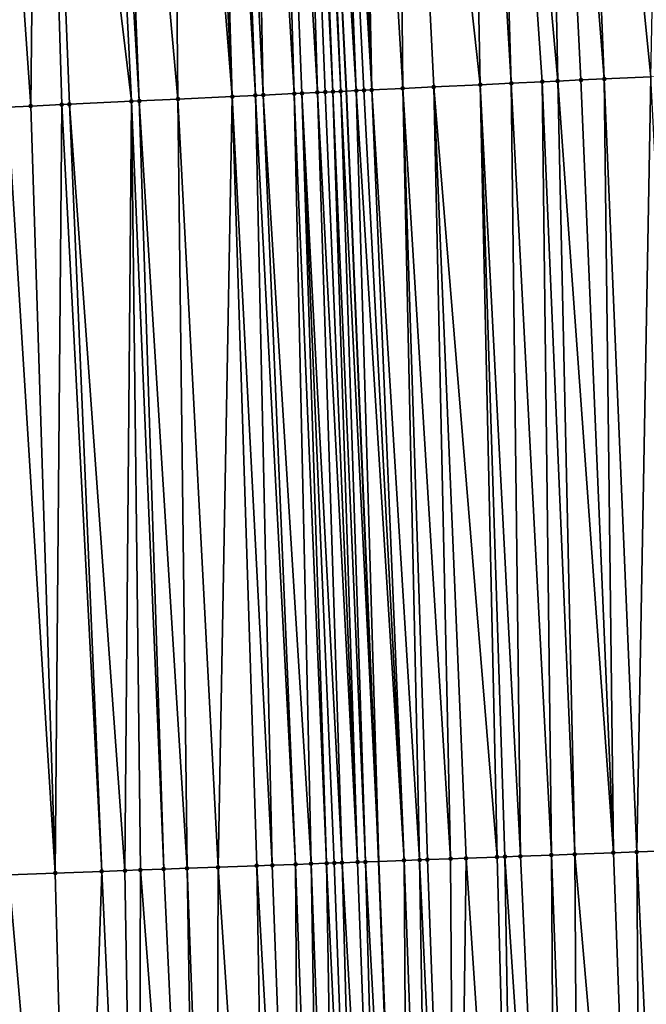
# Model space of a CAD drawing. Header units: feet. Extents: x 2004186 to 2014793, y 836912 to 864902.
# Tile 317 of 974: x 2010724 to 2010740, y 846177 to 846202. Entities that reach past the tile are written whole.
import ezdxf

# ---------------------------------------------------------------- set-up
doc = ezdxf.new("R2010")
doc.units = ezdxf.units.FT
doc.header["$LTSCALE"] = 100
doc.header["$MEASUREMENT"] = 0
for name, color, linetype, lineweight in [('GPL_Skip Line', 2, 'Continuous', 40), ('Road Shots', 4, 'Continuous', 200), ('Road X-Section', 30, 'Continuous', 13)]:
    doc.layers.add(name, color=color, linetype=linetype, lineweight=lineweight)
doc.layers.add('I-77 SB_MM21-27-Surface-TIN', color=7, linetype='Continuous')

msp = doc.modelspace()

# ---------------------------------------------------------------- linework, layer by layer
at = {"layer": 'GPL_Skip Line'}
msp.add_polyline3d([(2010736.632456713, 846060.6663841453, 428.5785453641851), (2010736.141218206, 846080.6587416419, 428.7518538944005), (2010735.649938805, 846100.6527634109, 428.9609458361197), (2010735.07565421, 846120.5306493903, 429.1917683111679), (2010734.370820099, 846140.4722424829, 429.4206150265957), (2010733.627090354, 846160.4566123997, 429.6511264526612), (2010732.883371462, 846180.4406906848, 429.8778622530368), (2010732.043851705, 846200.2876025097, 430.0763573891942), (2010731.056942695, 846220.2184990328, 430.2762261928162), (2010730.032519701, 846240.1905127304, 430.4479161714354), (2010729.008031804, 846260.1637917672, 430.6485454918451), (2010727.885105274, 846279.9966010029, 430.8501451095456), (2010726.615724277, 846299.9213576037, 431.0258756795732), (2010725.317350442, 846319.8776175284, 431.2128193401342), (2010724.018980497, 846339.8338176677, 431.3875627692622), (2010722.607946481, 846359.6180831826, 431.5534392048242), (2010721.029251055, 846379.5256798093, 431.7345156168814)], dxfattribs=at)
at = {"layer": 'I-77 SB_MM21-27-Surface-TIN', "color": 128, "linetype": 'ByBlock', "lineweight": -2}
for points in [[(2010740.298810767, 846220.6895597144, 430.6299777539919), (2010737.901921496, 846220.5674022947, 430.5367222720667), (2010739.888652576, 846200.6597867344, 430.3772664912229)], [(2010735.105551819, 846220.4248630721, 430.4305701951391), (2010733.307887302, 846220.3331975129, 430.3662809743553), (2010735.493597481, 846200.4512352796, 430.2120191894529)], [(2010735.704773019, 846220.4554242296, 430.4512892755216), (2010735.105551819, 846220.4248630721, 430.4305701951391), (2010736.292696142, 846200.4892010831, 430.2375365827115)], [(2010735.105551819, 846220.4248630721, 430.4305701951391), (2010735.493597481, 846200.4512352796, 430.2120191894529), (2010736.292696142, 846200.4892010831, 430.2375365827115)], [(2010737.10296078, 846220.526636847, 430.5111483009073), (2010735.704773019, 846220.4554242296, 430.4512892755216), (2010737.491350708, 846200.5460123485, 430.2889525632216)], [(2010735.704773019, 846220.4554242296, 430.4512892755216), (2010737.091798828, 846200.5270827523, 430.2710976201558), (2010737.491350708, 846200.5460123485, 430.2889525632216)], [(2010735.704773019, 846220.4554242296, 430.4512892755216), (2010736.292696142, 846200.4892010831, 430.2375365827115), (2010737.091798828, 846200.5270827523, 430.2710976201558)], [(2010737.901921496, 846220.5674022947, 430.5367222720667), (2010737.10296078, 846220.526636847, 430.5111483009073), (2010738.690000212, 846200.6029294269, 430.3302523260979)], [(2010737.10296078, 846220.526636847, 430.5111483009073), (2010738.090676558, 846200.5744479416, 430.3117961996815), (2010738.690000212, 846200.6029294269, 430.3302523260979)], [(2010737.10296078, 846220.526636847, 430.5111483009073), (2010737.491350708, 846200.5460123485, 430.2889525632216), (2010738.090676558, 846200.5744479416, 430.3117961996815)], [(2010737.901921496, 846220.5674022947, 430.5367222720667), (2010738.690000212, 846200.6029294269, 430.3302523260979), (2010739.888652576, 846200.6597867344, 430.3772664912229)], [(2010728.514100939, 846220.0890351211, 430.161626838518), (2010728.114620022, 846220.0686633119, 430.1475408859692), (2010729.100779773, 846200.1481029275, 429.9510835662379)], [(2010728.913584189, 846220.1093614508, 430.181125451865), (2010728.514100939, 846220.0890351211, 430.161626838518), (2010729.70010584, 846200.1765339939, 429.9743599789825)], [(2010728.514100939, 846220.0890351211, 430.161626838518), (2010729.100779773, 846200.1481029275, 429.9510835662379), (2010729.70010584, 846200.1765339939, 429.9743599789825)], [(2010729.512810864, 846220.1398158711, 430.2145475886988), (2010728.913584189, 846220.1093614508, 430.181125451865), (2010729.899882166, 846200.1859907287, 429.9840583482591)], [(2010728.913584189, 846220.1093614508, 430.181125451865), (2010729.70010584, 846200.1765339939, 429.9743599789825), (2010729.899882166, 846200.1859907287, 429.9840583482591)], [(2010730.112035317, 846220.1703135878, 430.2428169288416), (2010729.512810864, 846220.1398158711, 430.2145475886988), (2010730.698991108, 846200.2237416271, 430.0301216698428)], [(2010729.512810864, 846220.1398158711, 430.2145475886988), (2010729.899882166, 846200.1859907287, 429.9840583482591), (2010730.698991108, 846200.2237416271, 430.0301216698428)], [(2010730.711256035, 846220.2008841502, 430.2624167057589), (2010730.112035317, 846220.1703135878, 430.2428169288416), (2010731.298315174, 846200.2522145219, 430.0493991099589)], [(2010730.112035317, 846220.1703135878, 430.2428169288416), (2010730.898768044, 846200.2331856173, 430.0410384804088), (2010731.298315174, 846200.2522145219, 430.0493991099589)], [(2010730.112035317, 846220.1703135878, 430.2428169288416), (2010730.698991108, 846200.2237416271, 430.0301216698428), (2010730.898768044, 846200.2331856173, 430.0410384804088)], [(2010730.910995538, 846220.2110886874, 430.2672421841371), (2010730.711256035, 846220.2008841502, 430.2624167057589), (2010731.697862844, 846200.2712321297, 430.0588397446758)], [(2010730.711256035, 846220.2008841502, 430.2624167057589), (2010731.498090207, 846200.2616982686, 430.0565149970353), (2010731.697862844, 846200.2712321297, 430.0588397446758)], [(2010730.711256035, 846220.2008841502, 430.2624167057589), (2010731.298315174, 846200.2522145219, 430.0493991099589), (2010731.498090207, 846200.2616982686, 430.0565149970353)], [(2010730.910995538, 846220.2110886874, 430.2672421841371), (2010731.897638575, 846200.2807013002, 430.0673491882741), (2010731.056942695, 846220.2184990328, 430.2762261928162)], [(2010730.910995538, 846220.2110886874, 430.2672421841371), (2010731.697862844, 846200.2712321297, 430.0588397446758), (2010731.897638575, 846200.2807013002, 430.0673491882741)], [(2010731.510223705, 846220.2415139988, 430.3041286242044), (2010731.056942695, 846220.2184990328, 430.2762261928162), (2010732.297193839, 846200.2995601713, 430.0919658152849)], [(2010731.897638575, 846200.2807013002, 430.0673491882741), (2010732.043851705, 846200.2876025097, 430.0763573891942), (2010731.056942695, 846220.2184990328, 430.2762261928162)], [(2010732.297193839, 846200.2995601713, 430.0919658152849), (2010731.056942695, 846220.2184990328, 430.2762261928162), (2010732.043851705, 846200.2876025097, 430.0763573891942)], [(2010731.909706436, 846220.2618504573, 430.3224217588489), (2010731.510223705, 846220.2415139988, 430.3041286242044), (2010732.696749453, 846200.3184117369, 430.1172808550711)], [(2010731.510223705, 846220.2415139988, 430.3041286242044), (2010732.496972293, 846200.3089724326, 430.105916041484), (2010732.696749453, 846200.3184117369, 430.1172808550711)], [(2010731.510223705, 846220.2415139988, 430.3041286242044), (2010732.297193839, 846200.2995601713, 430.0919658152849), (2010732.496972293, 846200.3089724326, 430.105916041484)], [(2010732.30918732, 846220.2822229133, 430.3364307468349), (2010731.909706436, 846220.2618504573, 430.3224217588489), (2010732.696749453, 846200.3184117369, 430.1172808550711)], [(2010733.307887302, 846220.3331975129, 430.3662809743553), (2010732.30918732, 846220.2822229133, 430.3364307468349), (2010733.49584775, 846200.356385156, 430.1420701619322)], [(2010732.30918732, 846220.2822229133, 430.3364307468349), (2010732.696749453, 846200.3184117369, 430.1172808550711), (2010733.49584775, 846200.356385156, 430.1420701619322)], [(2010733.307887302, 846220.3331975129, 430.3662809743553), (2010734.294946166, 846200.3943560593, 430.167100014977), (2010735.493597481, 846200.4512352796, 430.2120191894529)], [(2010733.307887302, 846220.3331975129, 430.3662809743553), (2010733.49584775, 846200.356385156, 430.1420701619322), (2010734.294946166, 846200.3943560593, 430.167100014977)], [(2010724.119799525, 846219.8651659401, 429.9804128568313), (2010722.521872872, 846219.7837368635, 429.9171472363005), (2010723.906614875, 846199.901818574, 429.738052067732)], [(2010724.119799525, 846219.8651659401, 429.9804128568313), (2010723.906614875, 846199.901818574, 429.738052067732), (2010724.705719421, 846199.9396613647, 429.7753300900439)], [(2010725.51798354, 846219.9364516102, 430.0315777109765), (2010724.119799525, 846219.8651659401, 429.9804128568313), (2010726.503694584, 846200.0250180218, 429.8390924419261)], [(2010724.119799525, 846219.8651659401, 429.9804128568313), (2010724.905495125, 846199.9491311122, 429.7837843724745), (2010726.503694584, 846200.0250180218, 429.8390924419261)], [(2010724.119799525, 846219.8651659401, 429.9804128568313), (2010724.705719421, 846199.9396613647, 429.7753300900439), (2010724.905495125, 846199.9491311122, 429.7837843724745)], [(2010725.917465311, 846219.9568067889, 430.0476429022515), (2010725.51798354, 846219.9364516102, 430.0315777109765), (2010726.703469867, 846200.0344965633, 429.8467059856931)], [(2010725.51798354, 846219.9364516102, 430.0315777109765), (2010726.503694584, 846200.0250180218, 429.8390924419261), (2010726.703469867, 846200.0344965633, 429.8467059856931)], [(2010727.51539763, 846220.0381254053, 430.1240546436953), (2010725.917465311, 846219.9568067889, 430.0476429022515), (2010727.702350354, 846200.0818041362, 429.8929129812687)], [(2010725.917465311, 846219.9568067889, 430.0476429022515), (2010726.703469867, 846200.0344965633, 429.8467059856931), (2010727.702350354, 846200.0818041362, 429.8929129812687)], [(2010728.114620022, 846220.0686633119, 430.1475408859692), (2010727.51539763, 846220.0381254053, 430.1240546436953), (2010729.100779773, 846200.1481029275, 429.9510835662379)], [(2010727.51539763, 846220.0381254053, 430.1240546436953), (2010727.702350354, 846200.0818041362, 429.8929129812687), (2010729.100779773, 846200.1481029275, 429.9510835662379)], [(2010722.521872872, 846219.7837368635, 429.9171472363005), (2010723.307288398, 846199.8733960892, 429.7139552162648), (2010723.906614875, 846199.901818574, 429.738052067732)], [(2010738.090676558, 846200.5744479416, 430.3117961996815), (2010737.491350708, 846200.5460123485, 430.2889525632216), (2010738.92864852, 846180.6602253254, 430.1060218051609)], [(2010738.690000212, 846200.6029294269, 430.3302523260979), (2010738.090676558, 846200.5744479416, 430.3117961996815), (2010738.92864852, 846180.6602253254, 430.1060218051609)], [(2010739.888652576, 846200.6597867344, 430.3772664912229), (2010738.690000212, 846200.6029294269, 430.3302523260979), (2010739.528251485, 846180.682050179, 430.1241245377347)], [(2010738.690000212, 846200.6029294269, 430.3302523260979), (2010738.92864852, 846180.6602253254, 430.1060218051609), (2010739.528251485, 846180.682050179, 430.1241245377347)], [(2010739.888652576, 846200.6597867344, 430.3772664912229), (2010739.528251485, 846180.682050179, 430.1241245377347), (2010740.927330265, 846180.7328334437, 430.1791251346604)], [(2010732.297193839, 846200.2995601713, 430.0919658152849), (2010732.043851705, 846200.2876025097, 430.0763573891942), (2010732.883371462, 846180.4406906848, 429.8778622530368)], [(2010732.496972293, 846200.3089724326, 430.105916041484), (2010732.297193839, 846200.2995601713, 430.0919658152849), (2010733.532209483, 846180.4641378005, 429.9127587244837)], [(2010732.297193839, 846200.2995601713, 430.0919658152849), (2010732.883371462, 846180.4406906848, 429.8778622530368), (2010733.532209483, 846180.4641378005, 429.9127587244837)], [(2010732.696749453, 846200.3184117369, 430.1172808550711), (2010732.496972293, 846200.3089724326, 430.105916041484), (2010733.532209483, 846180.4641378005, 429.9127587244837)], [(2010733.49584775, 846200.356385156, 430.1420701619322), (2010732.696749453, 846200.3184117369, 430.1172808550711), (2010733.931946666, 846180.4786367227, 429.9294282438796)], [(2010732.696749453, 846200.3184117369, 430.1172808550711), (2010733.532209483, 846180.4641378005, 429.9127587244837), (2010733.931946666, 846180.4786367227, 429.9294282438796)], [(2010734.294946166, 846200.3943560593, 430.167100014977), (2010733.49584775, 846200.356385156, 430.1420701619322), (2010734.731416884, 846180.5077474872, 429.9525760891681)], [(2010733.49584775, 846200.356385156, 430.1420701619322), (2010734.131814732, 846180.485900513, 429.936469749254), (2010734.731416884, 846180.5077474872, 429.9525760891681)], [(2010733.49584775, 846200.356385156, 430.1420701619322), (2010733.931946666, 846180.4786367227, 429.9294282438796), (2010734.131814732, 846180.485900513, 429.936469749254)], [(2010735.493597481, 846200.4512352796, 430.2120191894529), (2010734.294946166, 846200.3943560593, 430.167100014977), (2010735.930623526, 846180.5513778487, 429.9905275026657)], [(2010734.294946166, 846200.3943560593, 430.167100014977), (2010735.131150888, 846180.5223329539, 429.9614348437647), (2010735.930623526, 846180.5513778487, 429.9905275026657)], [(2010734.294946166, 846200.3943560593, 430.167100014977), (2010734.731416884, 846180.5077474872, 429.9525760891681), (2010735.131150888, 846180.5223329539, 429.9614348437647)], [(2010736.292696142, 846200.4892010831, 430.2375365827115), (2010735.493597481, 846200.4512352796, 430.2120191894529), (2010736.530227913, 846180.5731639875, 430.0121242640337)], [(2010735.493597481, 846200.4512352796, 430.2120191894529), (2010736.130491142, 846180.5586538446, 429.9964674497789), (2010736.530227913, 846180.5731639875, 430.0121242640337)], [(2010735.493597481, 846200.4512352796, 430.2120191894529), (2010735.930623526, 846180.5513778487, 429.9905275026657), (2010736.130491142, 846180.5586538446, 429.9964674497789)], [(2010737.091798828, 846200.5270827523, 430.2710976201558), (2010736.292696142, 846200.4892010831, 430.2375365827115), (2010737.32970018, 846180.6022189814, 430.0403054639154)], [(2010736.292696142, 846200.4892010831, 430.2375365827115), (2010736.530227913, 846180.5731639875, 430.0121242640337), (2010737.32970018, 846180.6022189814, 430.0403054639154)], [(2010737.491350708, 846200.5460123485, 430.2889525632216), (2010737.091798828, 846200.5270827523, 430.2710976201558), (2010737.929305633, 846180.6239761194, 430.0645195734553)], [(2010737.091798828, 846200.5270827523, 430.2710976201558), (2010737.32970018, 846180.6022189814, 430.0403054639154), (2010737.929305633, 846180.6239761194, 430.0645195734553)], [(2010737.491350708, 846200.5460123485, 430.2889525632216), (2010737.929305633, 846180.6239761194, 430.0645195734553), (2010738.92864852, 846180.6602253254, 430.1060218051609)], [(2010727.702350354, 846200.0818041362, 429.8929129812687), (2010726.703469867, 846200.0344965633, 429.8467059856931), (2010727.935880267, 846180.2613885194, 429.6581199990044)], [(2010729.100779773, 846200.1481029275, 429.9510835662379), (2010727.702350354, 846200.0818041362, 429.8929129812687), (2010728.735357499, 846180.2903083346, 429.6985012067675)], [(2010727.702350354, 846200.0818041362, 429.8929129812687), (2010727.935880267, 846180.2613885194, 429.6581199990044), (2010728.735357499, 846180.2903083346, 429.6985012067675)], [(2010729.100779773, 846200.1481029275, 429.9510835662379), (2010728.735357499, 846180.2903083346, 429.6985012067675), (2010729.734701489, 846180.3265275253, 429.7427123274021)], [(2010729.70010584, 846200.1765339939, 429.9743599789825), (2010729.100779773, 846200.1481029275, 429.9510835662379), (2010730.134437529, 846180.3410575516, 429.7565746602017)], [(2010729.100779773, 846200.1481029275, 429.9510835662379), (2010729.734701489, 846180.3265275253, 429.7427123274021), (2010730.134437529, 846180.3410575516, 429.7565746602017)], [(2010729.899882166, 846200.1859907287, 429.9840583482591), (2010729.70010584, 846200.1765339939, 429.9743599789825), (2010730.734043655, 846180.3627963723, 429.782441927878)], [(2010729.70010584, 846200.1765339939, 429.9743599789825), (2010730.134437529, 846180.3410575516, 429.7565746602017), (2010730.734043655, 846180.3627963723, 429.782441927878)], [(2010730.698991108, 846200.2237416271, 430.0301216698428), (2010729.899882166, 846200.1859907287, 429.9840583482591), (2010731.133783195, 846180.3772311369, 429.8049017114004)], [(2010729.899882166, 846200.1859907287, 429.9840583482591), (2010730.734043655, 846180.3627963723, 429.782441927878), (2010731.133783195, 846180.3772311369, 429.8049017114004)], [(2010730.898768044, 846200.2331856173, 430.0410384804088), (2010730.698991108, 846200.2237416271, 430.0301216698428), (2010731.533523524, 846180.3916444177, 429.8293004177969)], [(2010730.698991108, 846200.2237416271, 430.0301216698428), (2010731.133783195, 846180.3772311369, 429.8049017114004), (2010731.533523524, 846180.3916444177, 429.8293004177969)], [(2010731.298315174, 846200.2522145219, 430.0493991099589), (2010730.898768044, 846200.2331856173, 430.0410384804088), (2010731.933260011, 846180.4061622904, 429.8442596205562)], [(2010730.898768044, 846200.2331856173, 430.0410384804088), (2010731.733392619, 846180.3988801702, 429.8388723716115), (2010731.933260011, 846180.4061622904, 429.8442596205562)], [(2010730.898768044, 846200.2331856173, 430.0410384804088), (2010731.533523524, 846180.3916444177, 429.8293004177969), (2010731.733392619, 846180.3988801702, 429.8388723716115)], [(2010731.498090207, 846200.2616982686, 430.0565149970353), (2010731.298315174, 846200.2522145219, 430.0493991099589), (2010732.33299362, 846180.4207584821, 429.8521504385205)], [(2010731.298315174, 846200.2522145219, 430.0493991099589), (2010731.933260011, 846180.4061622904, 429.8442596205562), (2010732.33299362, 846180.4207584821, 429.8521504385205)], [(2010731.697862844, 846200.2712321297, 430.0588397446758), (2010731.498090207, 846200.2616982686, 430.0565149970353), (2010732.33299362, 846180.4207584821, 429.8521504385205)], [(2010731.897638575, 846200.2807013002, 430.0673491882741), (2010731.697862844, 846200.2712321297, 430.0588397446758), (2010732.532861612, 846180.42802428, 429.8590107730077)], [(2010731.697862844, 846200.2712321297, 430.0588397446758), (2010732.33299362, 846180.4207584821, 429.8521504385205), (2010732.532861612, 846180.42802428, 429.8590107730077)], [(2010731.897638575, 846200.2807013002, 430.0673491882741), (2010732.883371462, 846180.4406906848, 429.8778622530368), (2010732.043851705, 846200.2876025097, 430.0763573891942)], [(2010731.897638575, 846200.2807013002, 430.0673491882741), (2010732.532861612, 846180.42802428, 429.8590107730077), (2010732.883371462, 846180.4406906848, 429.8778622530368)], [(2010723.906614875, 846199.901818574, 429.738052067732), (2010723.307288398, 846199.8733960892, 429.7139552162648), (2010724.538118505, 846180.138030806, 429.5269773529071)], [(2010723.307288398, 846199.8733960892, 429.7139552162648), (2010723.338906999, 846180.0945328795, 429.4770735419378), (2010724.538118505, 846180.138030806, 429.5269773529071)], [(2010724.705719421, 846199.9396613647, 429.7753300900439), (2010723.906614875, 846199.901818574, 429.738052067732), (2010724.538118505, 846180.138030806, 429.5269773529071)], [(2010724.705719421, 846199.9396613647, 429.7753300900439), (2010724.538118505, 846180.138030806, 429.5269773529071), (2010725.737329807, 846180.1815342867, 429.5763798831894)], [(2010724.905495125, 846199.9491311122, 429.7837843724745), (2010724.705719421, 846199.9396613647, 429.7753300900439), (2010725.737329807, 846180.1815342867, 429.5763798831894)], [(2010726.503694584, 846200.0250180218, 429.8390924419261), (2010724.905495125, 846199.9491311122, 429.7837843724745), (2010726.336933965, 846180.2033266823, 429.5974119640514)], [(2010724.905495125, 846199.9491311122, 429.7837843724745), (2010725.737329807, 846180.1815342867, 429.5763798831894), (2010726.336933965, 846180.2033266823, 429.5974119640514)], [(2010726.503694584, 846200.0250180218, 429.8390924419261), (2010726.336933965, 846180.2033266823, 429.5974119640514), (2010726.736670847, 846180.2178338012, 429.6133417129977)], [(2010726.703469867, 846200.0344965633, 429.8467059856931), (2010726.503694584, 846200.0250180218, 429.8390924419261), (2010727.336274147, 846180.2396495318, 429.6322677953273)], [(2010726.503694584, 846200.0250180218, 429.8390924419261), (2010726.736670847, 846180.2178338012, 429.6133417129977), (2010727.336274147, 846180.2396495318, 429.6322677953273)], [(2010726.703469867, 846200.0344965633, 429.8467059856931), (2010727.336274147, 846180.2396495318, 429.6322677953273), (2010727.935880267, 846180.2613885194, 429.6581199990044)], [(2010735.131150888, 846180.5223329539, 429.9614348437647), (2010734.731416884, 846180.5077474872, 429.9525760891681), (2010734.865919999, 846160.5014474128, 429.707639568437)], [(2010735.131150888, 846180.5223329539, 429.9614348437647), (2010734.865919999, 846160.5014474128, 429.707639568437), (2010736.464864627, 846160.559554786, 429.7604552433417)], [(2010735.930623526, 846180.5513778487, 429.9905275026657), (2010735.131150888, 846180.5223329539, 429.9614348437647), (2010736.464864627, 846160.559554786, 429.7604552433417)], [(2010736.130491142, 846180.5586538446, 429.9964674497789), (2010735.930623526, 846180.5513778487, 429.9905275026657), (2010736.464864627, 846160.559554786, 429.7604552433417)], [(2010736.530227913, 846180.5731639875, 430.0121242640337), (2010736.130491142, 846180.5586538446, 429.9964674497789), (2010737.464206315, 846160.5958366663, 429.796431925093)], [(2010736.130491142, 846180.5586538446, 429.9964674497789), (2010736.464864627, 846160.559554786, 429.7604552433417), (2010737.464206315, 846160.5958366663, 429.796431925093)], [(2010737.32970018, 846180.6022189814, 430.0403054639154), (2010736.530227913, 846180.5731639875, 430.0121242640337), (2010737.464206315, 846160.5958366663, 429.796431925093)], [(2010737.929305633, 846180.6239761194, 430.0645195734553), (2010737.32970018, 846180.6022189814, 430.0403054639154), (2010738.063810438, 846160.6176299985, 429.8159794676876)], [(2010737.32970018, 846180.6022189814, 430.0403054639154), (2010737.464206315, 846160.5958366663, 429.796431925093), (2010738.063810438, 846160.6176299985, 429.8159794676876)], [(2010738.92864852, 846180.6602253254, 430.1060218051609), (2010737.929305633, 846180.6239761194, 430.0645195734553), (2010739.662760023, 846160.675602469, 429.8801565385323)], [(2010737.929305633, 846180.6239761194, 430.0645195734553), (2010738.063810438, 846160.6176299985, 429.8159794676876), (2010739.662760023, 846160.675602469, 429.8801565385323)], [(2010739.528251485, 846180.682050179, 430.1241245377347), (2010738.92864852, 846180.6602253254, 430.1060218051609), (2010739.662760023, 846160.675602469, 429.8801565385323)], [(2010740.927330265, 846180.7328334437, 430.1791251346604), (2010739.528251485, 846180.682050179, 430.1241245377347), (2010740.462231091, 846160.704690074, 429.9037078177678)], [(2010739.528251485, 846180.682050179, 430.1241245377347), (2010739.662760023, 846160.675602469, 429.8801565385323), (2010740.462231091, 846160.704690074, 429.9037078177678)], [(2010727.935880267, 846180.2613885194, 429.6581199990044), (2010727.336274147, 846180.2396495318, 429.6322677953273), (2010728.270245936, 846160.2625022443, 429.4268003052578)], [(2010728.735357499, 846180.2903083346, 429.6985012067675), (2010727.935880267, 846180.2613885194, 429.6581199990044), (2010728.66998291, 846160.2770068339, 429.4418784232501)], [(2010727.935880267, 846180.2613885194, 429.6581199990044), (2010728.270245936, 846160.2625022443, 429.4268003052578), (2010728.66998291, 846160.2770068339, 429.4418784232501)], [(2010728.735357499, 846180.2903083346, 429.6985012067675), (2010728.66998291, 846160.2770068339, 429.4418784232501), (2010730.069066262, 846160.3276656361, 429.5036852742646)], [(2010729.734701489, 846180.3265275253, 429.7427123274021), (2010728.735357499, 846180.2903083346, 429.6985012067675), (2010730.069066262, 846160.3276656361, 429.5036852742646)], [(2010730.134437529, 846180.3410575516, 429.7565746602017), (2010729.734701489, 846180.3265275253, 429.7427123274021), (2010730.868540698, 846160.3566615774, 429.5349563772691)], [(2010729.734701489, 846180.3265275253, 429.7427123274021), (2010730.069066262, 846160.3276656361, 429.5036852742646), (2010730.868540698, 846160.3566615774, 429.5349563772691)], [(2010730.734043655, 846180.3627963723, 429.782441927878), (2010730.134437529, 846180.3410575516, 429.7565746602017), (2010730.868540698, 846160.3566615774, 429.5349563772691)], [(2010731.133783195, 846180.3772311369, 429.8049017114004), (2010730.734043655, 846180.3627963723, 429.782441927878), (2010731.468147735, 846160.3783755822, 429.5611848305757)], [(2010730.734043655, 846180.3627963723, 429.782441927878), (2010730.868540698, 846160.3566615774, 429.5349563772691), (2010731.468147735, 846160.3783755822, 429.5611848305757)], [(2010731.533523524, 846180.3916444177, 429.8293004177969), (2010731.133783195, 846180.3772311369, 429.8049017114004), (2010731.867885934, 846160.3928468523, 429.5790690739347)], [(2010731.133783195, 846180.3772311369, 429.8049017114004), (2010731.468147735, 846160.3783755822, 429.5611848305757), (2010731.867885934, 846160.3928468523, 429.5790690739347)], [(2010731.733392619, 846180.3988801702, 429.8388723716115), (2010731.533523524, 846180.3916444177, 429.8293004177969), (2010732.467494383, 846160.4145224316, 429.6085337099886)], [(2010731.533523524, 846180.3916444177, 429.8293004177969), (2010731.867885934, 846160.3928468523, 429.5790690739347), (2010732.467494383, 846160.4145224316, 429.6085337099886)], [(2010731.933260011, 846180.4061622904, 429.8442596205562), (2010731.733392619, 846180.3988801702, 429.8388723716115), (2010732.467494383, 846160.4145224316, 429.6085337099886)], [(2010732.33299362, 846180.4207584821, 429.8521504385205), (2010731.933260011, 846180.4061622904, 429.8442596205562), (2010733.067099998, 846160.4362751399, 429.6315025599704)], [(2010731.933260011, 846180.4061622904, 429.8442596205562), (2010732.467494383, 846160.4145224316, 429.6085337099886), (2010733.067099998, 846160.4362751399, 429.6315025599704)], [(2010732.532861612, 846180.42802428, 429.8590107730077), (2010732.33299362, 846180.4207584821, 429.8521504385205), (2010733.067099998, 846160.4362751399, 429.6315025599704)], [(2010732.532861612, 846180.42802428, 429.8590107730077), (2010733.627090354, 846160.4566123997, 429.6511264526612), (2010732.883371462, 846180.4406906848, 429.8778622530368)], [(2010732.532861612, 846180.42802428, 429.8590107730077), (2010733.067099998, 846160.4362751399, 429.6315025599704), (2010733.627090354, 846160.4566123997, 429.6511264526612)], [(2010733.532209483, 846180.4641378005, 429.9127587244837), (2010732.883371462, 846180.4406906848, 429.8778622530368), (2010733.66670476, 846160.4580510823, 429.6525146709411)], [(2010733.66670476, 846160.4580510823, 429.6525146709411), (2010732.883371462, 846180.4406906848, 429.8778622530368), (2010733.627090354, 846160.4566123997, 429.6511264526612)], [(2010733.931946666, 846180.4786367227, 429.9294282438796), (2010733.532209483, 846180.4641378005, 429.9127587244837), (2010734.266314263, 846160.4796979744, 429.6843953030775)], [(2010733.532209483, 846180.4641378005, 429.9127587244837), (2010733.66670476, 846160.4580510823, 429.6525146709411), (2010734.266314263, 846160.4796979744, 429.6843953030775)], [(2010734.131814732, 846180.485900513, 429.936469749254), (2010733.931946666, 846180.4786367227, 429.9294282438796), (2010734.865919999, 846160.5014474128, 429.707639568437)], [(2010733.931946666, 846180.4786367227, 429.9294282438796), (2010734.266314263, 846160.4796979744, 429.6843953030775), (2010734.865919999, 846160.5014474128, 429.707639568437)], [(2010734.731416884, 846180.5077474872, 429.9525760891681), (2010734.131814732, 846180.485900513, 429.936469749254), (2010734.865919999, 846160.5014474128, 429.707639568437)], [(2010723.338906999, 846180.0945328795, 429.4770735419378), (2010723.27353014, 846160.0812931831, 429.2300444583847), (2010725.072350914, 846160.1464443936, 429.307955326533)], [(2010724.538118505, 846180.138030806, 429.5269773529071), (2010723.338906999, 846180.0945328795, 429.4770735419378), (2010725.072350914, 846160.1464443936, 429.307955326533)], [(2010725.737329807, 846180.1815342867, 429.5763798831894), (2010724.538118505, 846180.138030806, 429.5269773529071), (2010725.072350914, 846160.1464443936, 429.307955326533)], [(2010725.737329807, 846180.1815342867, 429.5763798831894), (2010725.072350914, 846160.1464443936, 429.307955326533), (2010726.671298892, 846160.2044606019, 429.3684488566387)], [(2010726.336933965, 846180.2033266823, 429.5974119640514), (2010725.737329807, 846180.1815342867, 429.5763798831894), (2010726.671298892, 846160.2044606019, 429.3684488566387)], [(2010726.736670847, 846180.2178338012, 429.6133417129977), (2010726.336933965, 846180.2033266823, 429.5974119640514), (2010726.671298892, 846160.2044606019, 429.3684488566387)], [(2010726.736670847, 846180.2178338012, 429.6133417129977), (2010726.671298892, 846160.2044606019, 429.3684488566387), (2010728.270245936, 846160.2625022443, 429.4268003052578)], [(2010727.336274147, 846180.2396495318, 429.6322677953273), (2010726.736670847, 846180.2178338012, 429.6133417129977), (2010728.270245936, 846160.2625022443, 429.4268003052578)]]:
    msp.add_3dface(points, dxfattribs=at)
at = {"layer": 'Road Shots', "lineweight": 100}
for p in [(2010738.090676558, 846200.5744479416, 430.3117961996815), (2010738.690000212, 846200.6029294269, 430.3302523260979), (2010732.297193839, 846200.2995601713, 430.0919658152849), (2010732.496972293, 846200.3089724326, 430.105916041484), (2010732.696749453, 846200.3184117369, 430.1172808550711), (2010733.49584775, 846200.356385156, 430.1420701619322), (2010734.294946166, 846200.3943560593, 430.167100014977), (2010735.493597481, 846200.4512352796, 430.2120191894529), (2010736.292696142, 846200.4892010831, 430.2375365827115), (2010737.091798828, 846200.5270827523, 430.2710976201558), (2010737.491350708, 846200.5460123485, 430.2889525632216), (2010727.702350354, 846200.0818041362, 429.8929129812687), (2010729.100779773, 846200.1481029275, 429.9510835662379), (2010729.70010584, 846200.1765339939, 429.9743599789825), (2010729.899882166, 846200.1859907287, 429.9840583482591), (2010730.698991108, 846200.2237416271, 430.0301216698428), (2010730.898768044, 846200.2331856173, 430.0410384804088), (2010731.298315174, 846200.2522145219, 430.0493991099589), (2010731.498090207, 846200.2616982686, 430.0565149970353), (2010731.697862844, 846200.2712321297, 430.0588397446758), (2010731.897638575, 846200.2807013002, 430.0673491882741), (2010723.906614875, 846199.901818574, 429.738052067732), (2010724.705719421, 846199.9396613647, 429.7753300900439), (2010724.905495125, 846199.9491311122, 429.7837843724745), (2010726.503694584, 846200.0250180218, 429.8390924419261), (2010726.703469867, 846200.0344965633, 429.8467059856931), (2010735.131150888, 846180.5223329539, 429.9614348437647), (2010735.930623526, 846180.5513778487, 429.9905275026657), (2010736.130491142, 846180.5586538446, 429.9964674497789), (2010736.530227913, 846180.5731639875, 430.0121242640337), (2010737.32970018, 846180.6022189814, 430.0403054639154), (2010737.929305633, 846180.6239761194, 430.0645195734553), (2010738.92864852, 846180.6602253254, 430.1060218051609), (2010739.528251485, 846180.682050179, 430.1241245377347), (2010727.935880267, 846180.2613885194, 429.6581199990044), (2010728.735357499, 846180.2903083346, 429.6985012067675), (2010729.734701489, 846180.3265275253, 429.7427123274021), (2010730.134437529, 846180.3410575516, 429.7565746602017), (2010730.734043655, 846180.3627963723, 429.782441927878), (2010731.133783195, 846180.3772311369, 429.8049017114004), (2010731.533523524, 846180.3916444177, 429.8293004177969), (2010731.733392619, 846180.3988801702, 429.8388723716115), (2010731.933260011, 846180.4061622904, 429.8442596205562), (2010732.33299362, 846180.4207584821, 429.8521504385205), (2010732.532861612, 846180.42802428, 429.8590107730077), (2010733.532209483, 846180.4641378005, 429.9127587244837), (2010733.931946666, 846180.4786367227, 429.9294282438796), (2010734.131814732, 846180.485900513, 429.936469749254), (2010734.731416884, 846180.5077474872, 429.9525760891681), (2010724.538118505, 846180.138030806, 429.5269773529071), (2010725.737329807, 846180.1815342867, 429.5763798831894), (2010726.336933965, 846180.2033266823, 429.5974119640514), (2010726.736670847, 846180.2178338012, 429.6133417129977), (2010727.336274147, 846180.2396495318, 429.6322677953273)]:
    msp.add_point(p, dxfattribs=at)
at = {"layer": 'Road X-Section', "extrusion": (-0.04778826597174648, 0.9988026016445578, 0.01047113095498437), "elevation": 749102.1544461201, "flags": 128}
msp.add_lwpolyline([(-2048856.621753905, -7415.03891016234), (-2048856.821753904, -7415.030090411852), (-2048857.021753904, -7415.023714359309), (-2048857.421753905, -7415.007213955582), (-2048857.621753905, -7415.002801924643), (-2048858.021753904, -7414.984605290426), (-2048858.621753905, -7414.965413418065), (-2048859.021753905, -7414.947620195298), (-2048859.621753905, -7414.925086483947), (-2048860.021753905, -7414.90652981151), (-2048860.621753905, -7414.894723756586), (-2048860.821753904, -7414.88632865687), (-2048861.421753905, -7414.851028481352), (-2048861.821753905, -7414.825906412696), (-2048862.021753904, -7414.823092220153), (-2048862.621753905, -7414.825992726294), (-2048862.821753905, -7414.815027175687), (-2048863.221753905, -7414.777779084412), (-2048863.421753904, -7414.763898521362), (-2048863.621753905, -7414.756477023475), (-2048864.021753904, -7414.735570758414), (-2048864.221753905, -7414.726749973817), (-2048864.421753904, -7414.7206513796), (-2048865.221753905, -7414.690976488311), (-2048865.421753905, -7414.681514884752), (-2048866.021753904, -7414.657618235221), (-2048866.421753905, -7414.6393013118), (-2048867.021753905, -7414.615203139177), (-2048867.821753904, -7414.577923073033), (-2048868.021753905, -7414.569468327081), (-2048869.621753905, -7414.514157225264), (-2048869.821753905, -7414.506543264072), (-2048870.821753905, -7414.460333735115), (-2048872.221753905, -7414.402159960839), (-2048872.821753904, -7414.378882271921), (-2048873.021753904, -7414.369183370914), (-2048873.821753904, -7414.323117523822), (-2048874.021753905, -7414.312200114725), (-2048874.421753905, -7414.303839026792), (-2048874.621753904, -7414.296722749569), (-2048874.821753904, -7414.294397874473), (-2048875.021753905, -7414.28588796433), (-2048875.421753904, -7414.261269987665), (-2048875.621753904, -7414.24731899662), (-2048875.821753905, -7414.235953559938), (-2048876.621753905, -7414.211162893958), (-2048877.421753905, -7414.18613166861), (-2048878.621753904, -7414.141210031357), (-2048879.421753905, -7414.115691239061), (-2048880.221753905, -7414.082128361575), (-2048880.621753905, -7414.064272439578), (-2048881.221753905, -7414.041427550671), (-2048881.821753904, -7414.022970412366), (-2048883.021753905, -7413.975953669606), (-2048885.421753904, -7413.875154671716), (-2048885.821753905, -7413.859389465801), (-2048886.621753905, -7413.83392641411), (-2048887.021753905, -7413.82456082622), (-2048887.421753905, -7413.809612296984), (-2048887.821753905, -7413.787525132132), (-2048888.621753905, -7413.75379504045), (-2048890.221753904, -7413.692837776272), (-2048891.621753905, -7413.633292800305), (-2048892.421753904, -7413.601170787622), (-2048893.221753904, -7413.568522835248), (-2048895.421753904, -7413.486887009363), (-2048896.221753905, -7413.453331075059), (-2048897.221753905, -7413.415494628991), (-2048897.621753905, -7413.402821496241), (-2048898.021753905, -7413.393007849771), (-2048898.421753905, -7413.378857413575), (-2048898.621753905, -7413.373918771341), (-2048898.821753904, -7413.371335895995), (-2048899.021753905, -7413.356979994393), (-2048899.221753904, -7413.333824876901), (-2048899.421753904, -7413.314522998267), (-2048899.821753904, -7413.297719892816), (-2048900.221753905, -7413.295194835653), (-2048900.621753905, -7413.283716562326), (-2048901.021753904, -7413.267115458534), (-2048901.221753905, -7413.257098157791), (-2048901.421753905, -7413.241569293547), (-2048901.621753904, -7413.228685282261), (-2048902.821753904, -7413.18893944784), (-2048905.021753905, -7413.120992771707)], dxfattribs=at)
at = {"layer": 'Road X-Section', "extrusion": (-0.03670680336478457, 0.9992645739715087, 0.01108701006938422), "elevation": 771755.3270609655, "flags": 128}
msp.add_lwpolyline([(-2040421.577514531, -8127.865589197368), (-2040422.177514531, -8127.840760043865), (-2040422.577514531, -8127.824162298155), (-2040423.977514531, -8127.76883037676), (-2040425.177514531, -8127.717845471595), (-2040425.377514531, -8127.716400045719), (-2040425.577514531, -8127.712702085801), (-2040425.977514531, -8127.696858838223), (-2040426.377514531, -8127.673278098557), (-2040426.777514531, -8127.645364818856), (-2040426.977514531, -8127.636404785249), (-2040427.177514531, -8127.635242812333), (-2040427.577514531, -8127.636754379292), (-2040427.777514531, -8127.624228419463), (-2040428.177514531, -8127.589643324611), (-2040428.377514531, -8127.578824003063), (-2040428.777514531, -8127.561562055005), (-2040428.977514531, -8127.55153856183), (-2040429.777514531, -8127.521173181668), (-2040430.577514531, -8127.481546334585), (-2040431.777514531, -8127.431639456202), (-2040432.977514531, -8127.382233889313), (-2040433.577514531, -8127.361200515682), (-2040433.977514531, -8127.345269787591), (-2040434.577514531, -8127.326342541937), (-2040435.177514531, -8127.300488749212), (-2040435.977514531, -8127.260105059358), (-2040436.977514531, -8127.215891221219), (-2040437.377514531, -8127.202028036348), (-2040437.977514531, -8127.176159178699), (-2040438.377514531, -8127.153698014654), (-2040438.777514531, -8127.129297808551), (-2040438.977514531, -8127.119725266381), (-2040439.177514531, -8127.114337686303), (-2040439.577514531, -8127.106446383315), (-2040439.777514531, -8127.099585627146), (-2040440.777514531, -8127.045834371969), (-2040441.177514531, -8127.029163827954), (-2040441.377514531, -8127.022121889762), (-2040441.977514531, -8127.00601455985), (-2040442.377514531, -8126.997155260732), (-2040443.17751453, -8126.968060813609), (-2040443.377514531, -8126.962120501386), (-2040443.777514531, -8126.94646272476), (-2040444.577514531, -8126.918279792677), (-2040445.177514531, -8126.894064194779), (-2040446.177514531, -8126.852559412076), (-2040446.77751453, -8126.834455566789), (-2040448.17751453, -8126.779451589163), (-2040449.377514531, -8126.731605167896), (-2040450.177514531, -8126.694763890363), (-2040450.57751453, -8126.676195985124), (-2040451.377514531, -8126.649120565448), (-2040452.977514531, -8126.595858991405), (-2040455.377514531, -8126.50091037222), (-2040456.777514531, -8126.441315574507), (-2040457.977514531, -8126.393557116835), (-2040458.777514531, -8126.360590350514), (-2040461.577514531, -8126.25540899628), (-2040462.37751453, -8126.225589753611), (-2040462.577514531, -8126.218824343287), (-2040462.977514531, -8126.209747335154), (-2040463.377514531, -8126.197838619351), (-2040463.577514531, -8126.195012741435), (-2040463.777514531, -8126.194227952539), (-2040463.977514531, -8126.185818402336), (-2040464.177514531, -8126.166523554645), (-2040464.377514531, -8126.144846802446), (-2040464.577514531, -8126.129523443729), (-2040464.777514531, -8126.120284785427), (-2040465.177514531, -8126.112018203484), (-2040465.377514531, -8126.106264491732), (-2040465.577514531, -8126.097426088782), (-2040465.977514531, -8126.084777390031), (-2040466.177514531, -8126.074505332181), (-2040466.37751453, -8126.059196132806), (-2040466.577514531, -8126.047054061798), (-2040467.577514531, -8126.012520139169), (-2040469.777514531, -8125.941135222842), (-2040469.977514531, -8125.936664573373)], dxfattribs=at)

doc.saveas('drawing.dxf')
